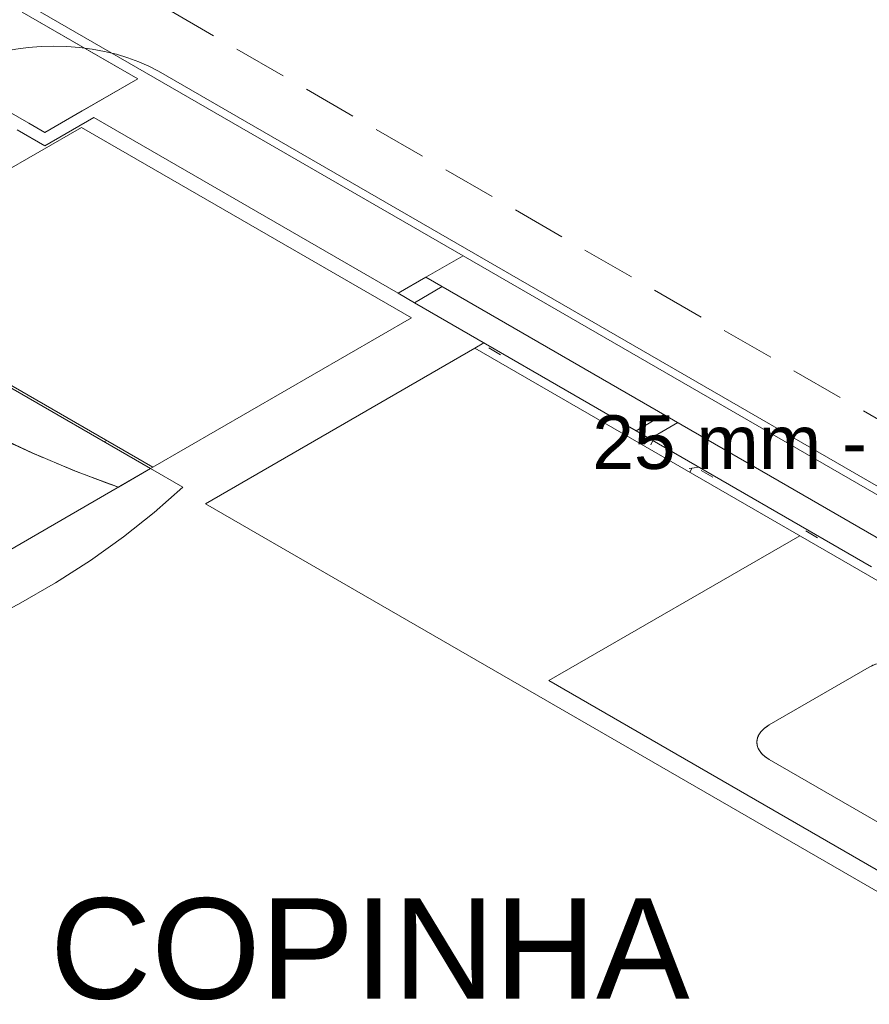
# Model space of a CAD drawing. Header units: millimetres. Extents: x 567 to 934, y -1 to 364.
# Tile 659 of 1056: x 795.89 to 799.06, y 65.83 to 69.51. Entities that reach past the tile are written whole.
import ezdxf

# ---------------------------------------------------------------- set-up
doc = ezdxf.new("R2010")
doc.units = ezdxf.units.MM
doc.header["$MEASUREMENT"] = 0
doc.linetypes.add('JIS_02_2.0', pattern=[0.3, 0.2, -0.1])
doc.linetypes.add('NULL', pattern=[0])
for name, color, linetype, lineweight in [('A-ANNO-SYMB', 7, 'Continuous', 9), ('A-AREA-IDEN', 7, 'Continuous', 9), ('A-GLAZ', 7, 'Continuous', 13), ('A-GLAZ-SILL', 7, 'Continuous', 13), ('A-WALL', 7, 'Continuous', 25), ('Cuba', 7, 'Continuous', 13), ('DI-Área do detalhe', 10, 'JIS_02_2.0', 0), ('Peças hidrossanitárias', 7, 'Continuous', 13), ('Q-SPCQ', 7, 'Continuous', 13), ('S-COLS', 7, 'Continuous', 13), ('Textos', 7, 'Continuous', 9)]:
    doc.layers.add(name, color=color, linetype=linetype, lineweight=lineweight)
doc.styles.add('Arial', font='arial.ttf')

msp = doc.modelspace()

# ---------------------------------------------------------------- linework, layer by layer
at = {"layer": 'A-ANNO-SYMB', "color": 8, "linetype": 'Continuous', "lineweight": 5}
msp.add_line((802.2767, 65.9248), (796.4075, 69.3134), dxfattribs=at)
msp.add_lwpolyline([(796.4075, 69.3134), (796.372, 69.3321), (796.3339, 69.349), (796.2933, 69.3639), (796.2507, 69.3768), (796.2063, 69.3874), (796.1604, 69.3957), (796.1135, 69.4017), (796.0658, 69.4054), (796.0178, 69.4066), (795.9697, 69.4054), (795.9221, 69.4017), (795.8751, 69.3957), (795.8293, 69.3874), (795.7848, 69.3768), (795.7422, 69.3639), (795.7016, 69.349), (795.6635, 69.3321), (795.6281, 69.3134)], dxfattribs=at)
at = {"layer": 'A-GLAZ', "color": 8, "lineweight": 5}
for p, q in [((797.5442, 68.6247), (797.4057, 68.5447)), ((801.1296, 66.5547), (797.5442, 68.6247)), ((797.3017, 68.4847), (797.4057, 68.5447)), ((797.4057, 68.5447), (800.991, 66.4747)), ((797.3624, 68.4497), (797.3017, 68.4847)), ((797.4663, 68.5097), (797.3624, 68.4497)), ((798.2933, 68.0322), (798.1894, 67.9722)), ((798.2414, 67.9422), (798.3453, 68.0022)), ((798.1894, 67.9722), (798.2414, 67.9422))]:
    msp.add_line(p, q, dxfattribs=at)
at = {"layer": 'A-GLAZ-SILL', "color": 8, "lineweight": 5}
for p, q in [((798.1894, 67.9722), (797.3624, 68.4497)), ((799.0684, 67.4647), (798.2414, 67.9422))]:
    msp.add_line(p, q, dxfattribs=at)
at = {"layer": 'A-WALL', "color": 8, "lineweight": 5}
for p, q in [((797.5442, 68.6247), (795.9346, 69.5541)), ((795.8992, 69.5337), (796.3305, 69.2846)), ((796.3305, 69.2846), (795.9841, 69.0846)), ((795.9241, 69.1193), (795.6816, 69.2593)), ((795.9841, 69.0346), (796.1667, 69.1401)), ((796.1667, 69.1401), (797.3017, 68.4847)), ((795.9841, 69.0846), (795.9241, 69.1193)), ((795.8808, 69.0943), (795.9841, 69.0346))]:
    msp.add_line(p, q, dxfattribs=at)
at = {"layer": 'Cuba', "color": 8, "lineweight": 5}
for points in [[(799.1047, 67.1079), (799.0992, 67.1063), (799.0938, 67.1047), (799.0885, 67.1029), (799.0834, 67.1009), (799.0784, 67.0989), (799.0735, 67.0968), (799.0688, 67.0945), (799.0642, 67.0922), (799.0598, 67.0897)], [(798.6866, 66.8743), (798.6823, 66.8717), (798.6783, 66.8691), (798.6744, 66.8664), (798.6707, 66.8635), (798.6672, 66.8606), (798.6639, 66.8577), (798.6607, 66.8546), (798.6578, 66.8515), (798.6551, 66.8483)], [(798.6498, 66.8409), (798.6461, 66.8342), (798.6432, 66.8273), (798.6414, 66.8203), (798.6404, 66.8133), (798.6404, 66.8062), (798.6414, 66.7992), (798.6432, 66.7922), (798.6461, 66.7853), (798.6498, 66.7786)], [(798.6551, 66.7711), (798.6578, 66.7679), (798.6607, 66.7648), (798.6639, 66.7618), (798.6672, 66.7588), (798.6707, 66.7559), (798.6744, 66.7531), (798.6783, 66.7504), (798.6823, 66.7477), (798.6866, 66.7452)]]:
    msp.add_lwpolyline(points, dxfattribs=at)
at = {"layer": 'DI-Área do detalhe'}
msp.add_lwpolyline([(799.1077, 63.5005), (792.2786, 67.4433), (796.1804, 69.696), (803.0095, 65.7532), (799.1077, 63.5005)], dxfattribs=at)
at = {"layer": 'Peças hidrossanitárias', "color": 8, "lineweight": 5}
for p, q in [((797.5875, 68.2797), (797.6222, 68.2997)), ((797.5875, 68.2797), (796.5829, 67.6997)), ((801.9517, 65.7601), (797.5875, 68.2797)), ((796.5829, 67.6997), (801.0516, 65.1197)), ((797.8647, 67.0397), (798.8, 67.5797)), ((798.6866, 66.8743), (799.0598, 67.0897)), ((799.9431, 65.8397), (797.8647, 67.0397)), ((799.433, 66.3143), (798.6866, 66.7452))]:
    msp.add_line(p, q, dxfattribs=at)
at = {"layer": 'Peças hidrossanitárias', "color": 8, "linetype": 'Continuous', "lineweight": 5}
for p, q in [((797.6838, 68.2557), (797.6403, 68.2809)), ((798.2521, 67.936), (798.2445, 67.9195)), ((798.3876, 67.8307), (798.4247, 67.8364)), ((798.3971, 67.832), (798.3899, 67.8165)), ((798.4757, 67.7985), (798.4322, 67.8237)), ((798.8665, 67.5729), (798.8229, 67.5981))]:
    msp.add_line(p, q, dxfattribs=at)
at = {"layer": 'Peças hidrossanitárias', "color": 8, "lineweight": 5}
for points in [[(799.2833, 67.0897), (799.2732, 67.0951), (799.2622, 67.1), (799.2506, 67.1042), (799.2384, 67.1079), (799.2256, 67.111), (799.2125, 67.1134), (799.199, 67.1151), (799.1853, 67.1161), (799.1716, 67.1165), (799.1578, 67.1161), (799.1441, 67.1151), (799.1306, 67.1134), (799.1175, 67.111), (799.1048, 67.1079), (799.0925, 67.1042), (799.0809, 67.1), (799.0699, 67.0951), (799.0598, 67.0897)], [(798.6866, 66.8743), (798.6773, 66.8684), (798.6689, 66.8621), (798.6615, 66.8554), (798.6551, 66.8483), (798.6498, 66.8409), (798.6457, 66.8334), (798.6427, 66.8256), (798.6409, 66.8177), (798.6403, 66.8097), (798.6409, 66.8018), (798.6427, 66.7939), (798.6457, 66.7861), (798.6498, 66.7785), (798.6551, 66.7712), (798.6615, 66.7641), (798.6689, 66.7574), (798.6773, 66.7511), (798.6866, 66.7452)]]:
    msp.add_lwpolyline(points, dxfattribs=at)
at = {"layer": 'Q-SPCQ', "color": 8, "lineweight": 5}
for p, q in [((796.1205, 69.1037), (795.1557, 68.5467)), ((797.352, 68.3927), (796.1205, 69.1037)), ((796.3786, 67.8307), (795.1471, 68.5417)), ((795.1557, 68.5467), (796.3872, 67.8357)), ((796.3872, 67.8357), (797.352, 68.3927)), ((796.214, 67.9357), (796.2054, 67.9307)), ((796.2588, 67.7616), (796.3786, 67.8307)), ((796.3786, 67.8307), (796.3872, 67.8357))]:
    msp.add_line(p, q, dxfattribs=at)
at = {"layer": 'Q-SPCQ', "color": 8, "linetype": 'Continuous', "lineweight": 5}
for p, q in [((796.3786, 67.8307), (795.1471, 67.1197)), ((796.4984, 67.7616), (796.3786, 67.8307))]:
    msp.add_line(p, q, dxfattribs=at)
at = {"layer": 'Q-SPCQ', "color": 8, "lineweight": 5}
for points in [[(795.0273, 68.4726), (795.1337, 68.378), (795.2485, 68.2868), (795.3714, 68.1992), (795.5021, 68.1154), (795.6402, 68.0357), (795.7853, 67.9603), (795.9371, 67.8893), (796.095, 67.823), (796.2588, 67.7616)], [(795.8055, 67.9503), (795.8215, 67.9426), (795.8376, 67.9349), (795.8537, 67.9273), (795.87, 67.9197), (795.8862, 67.9122), (795.9026, 67.9047), (795.919, 67.8973), (795.9355, 67.89), (795.9521, 67.8827)], [(795.8227, 67.942), (795.8394, 67.9341), (795.8562, 67.9262), (795.873, 67.9183), (795.8899, 67.9105), (795.9069, 67.9028), (795.924, 67.8951), (795.9411, 67.8875), (795.9583, 67.8799), (795.9756, 67.8724)], [(796.0261, 67.851), (796.0514, 67.8406), (796.0768, 67.8303), (796.1024, 67.8201), (796.1281, 67.81), (796.1539, 67.8001), (796.1799, 67.7903), (796.2061, 67.7806), (796.2324, 67.771), (796.2588, 67.7616)], [(796.0389, 67.8457), (796.0628, 67.8359), (796.0869, 67.8262), (796.111, 67.8167), (796.1353, 67.8072), (796.1598, 67.7979), (796.1843, 67.7886), (796.209, 67.7795), (796.2338, 67.7705), (796.2588, 67.7616)]]:
    msp.add_lwpolyline(points, dxfattribs=at)
at = {"layer": 'Q-SPCQ', "color": 8, "linetype": 'Continuous', "lineweight": 5}
msp.add_lwpolyline([(795.2669, 67.0506), (795.4306, 67.112), (795.5886, 67.1783), (795.7403, 67.2493), (795.8855, 67.3247), (796.0235, 67.4044), (796.1542, 67.4882), (796.2771, 67.5758), (796.392, 67.667), (796.4984, 67.7616)], dxfattribs=at)
at = {"layer": 'S-COLS', "color": 8, "lineweight": 5}
for p, q in [((796.1492, 69.3893), (795.8992, 69.5337)), ((796.3305, 69.2846), (796.1492, 69.3893)), ((796.1234, 69.1651), (796.3305, 69.2846)), ((795.6816, 69.2593), (795.9241, 69.1193)), ((795.9841, 69.0846), (796.1234, 69.1651)), ((795.9241, 69.1193), (795.9841, 69.0846))]:
    msp.add_line(p, q, dxfattribs=at)

# ---------------------------------------------------------------- texts
at = {"layer": 'A-AREA-IDEN', "color": 8, "linetype": 'NULL', "lineweight": 5, "insert": (796.003, 65.8475), "char_height": 0.375, "width": 4.774962, "attachment_point": 7, "line_spacing_factor": 0.6, "style": 'Arial'}
msp.add_mtext('COPINHA', dxfattribs=at)
at = {"layer": 'Textos', "linetype": 'NULL', "insert": (799.6159, 67.8266), "char_height": 0.2, "width": 3.178963, "attachment_point": 9, "line_spacing_factor": 0.6, "style": 'Arial'}
msp.add_mtext('25 mm - 1/2"', dxfattribs=at)

doc.saveas('drawing.dxf')
